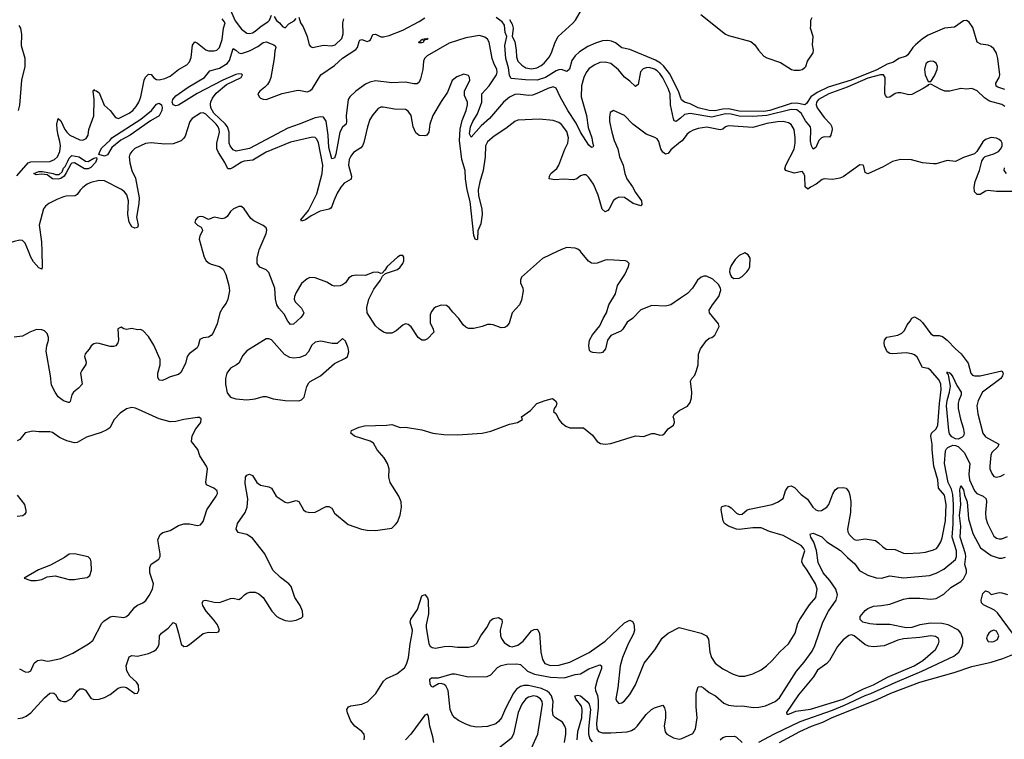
# Model space of a CAD drawing. Header units: inches. Extents: x 1694797 to 1849917, y 907313 to 1017959.
# Tile 459 of 656: x 1755169 to 1762367, y 986433 to 991693. Entities that reach past the tile are written whole.
import ezdxf

# ---------------------------------------------------------------- set-up
doc = ezdxf.new("R2010")
doc.units = ezdxf.units.IN
doc.header["$MEASUREMENT"] = 0
for name, color, linetype in [('B7958', 7, 'Continuous'), ('B7959', 7, 'Continuous'), ('B7968', 7, 'Continuous'), ('B7969', 7, 'Continuous')]:
    doc.layers.add(name, color=color, linetype=linetype)

msp = doc.modelspace()

# ---------------------------------------------------------------- linework, layer by layer
at = {"layer": 'B7958', "color": 5}
for points, elevation in [([(1756505.8, 990000), (1756517.7, 989957.8), (1756531.7, 989931.7), (1756554.1, 989914.1), (1756570, 989905.3), (1756630, 989888.9), (1756656, 989870), (1756676.9, 989830), (1756698.5, 989750), (1756702.4, 989710), (1756690.2, 989649.8), (1756678.5, 989621.5), (1756653.4, 989590), (1756633.4, 989550), (1756613.4, 989470), (1756580.9, 989399.1), (1756570, 989383.7), (1756550, 989371.8), (1756510, 989367.3), (1756485.5, 989354.5), (1756474.9, 989310), (1756465.9, 989294.1), (1756408.8, 989250), (1756393.4, 989230), (1756380.7, 989179.3), (1756346.7, 989113.3), (1756330, 989099.8), (1756270, 989082.4), (1756230, 989062), (1756210, 989055.1), (1756190, 989058.7), (1756179.8, 989079.8), (1756178.4, 989110), (1756196, 989170), (1756196.3, 989210), (1756150, 989313.6), (1756110, 989377.4), (1756070, 989421.3), (1756050, 989427.6), (1756030, 989425.6), (1755990, 989436.9), (1755950, 989429.5), (1755930, 989434.5), (1755910, 989446), (1755887.6, 989432.4), (1755890.3, 989349.7), (1755887.2, 989330), (1755872.7, 989310), (1755855.2, 989304.8), (1755830, 989305.2), (1755750, 989325.4), (1755730, 989328.1), (1755710, 989324.5), (1755691.6, 989310), (1755676.3, 989283.7), (1755647.4, 989250), (1755643.7, 989230), (1755655.8, 989190), (1755652.3, 989172.3), (1755622.4, 989130), (1755614.9, 989110), (1755625.5, 989030), (1755600.2, 988999.8), (1755563.1, 988970), (1755550.2, 988950), (1755537.7, 988902.3), (1755530, 988894.5), (1755524.9, 988895.1), (1755490, 988907.1), (1755450, 988936.9), (1755427.3, 988970), (1755402.5, 989022.5), (1755395.3, 989090), (1755363.5, 989270), (1755366.8, 989310), (1755379.6, 989350), (1755379.6, 989370), (1755370, 989398.5), (1755350, 989418.2), (1755330, 989426.8), (1755292.1, 989427.9), (1755243.8, 989410), (1755190, 989378.9), (1755130, 989373.5)], 620), ([(1755330.1, 990000), (1755334.1, 989885.9), (1755331, 989869), (1755310, 989879.3), (1755270, 989922.2), (1755250, 989958.4), (1755233.4, 990000)], 580), ([(1759102.7, 990000), (1758990, 989946.6), (1758838.7, 989810), (1758830.4, 989790), (1758830.4, 989770.4), (1758847.7, 989730), (1758850.7, 989710), (1758836.5, 989643.5), (1758822, 989610), (1758770.4, 989550), (1758746.3, 989473.7), (1758730, 989452.3), (1758717, 989443), (1758690, 989439.6), (1758630, 989463.5), (1758610, 989466.3), (1758590, 989465.1), (1758550, 989449.5), (1758490, 989436.9), (1758450, 989436.9), (1758430, 989445.6), (1758410, 989462.9), (1758379.1, 989510), (1758335.2, 989555.2), (1758309.3, 989590), (1758290, 989604.5), (1758250, 989605.6), (1758210, 989591.6), (1758197.7, 989582.3), (1758179.9, 989560.1), (1758170, 989535.3), (1758170, 989478), (1758192.7, 989430), (1758196.3, 989410), (1758150, 989359.7), (1758130, 989349.7), (1758110, 989351.3), (1758082.4, 989370), (1758030, 989448), (1758010, 989465.6), (1757990, 989469.6), (1757970, 989460.7), (1757920.6, 989419.4), (1757890, 989401.6), (1757850, 989400.7), (1757829.7, 989409.7), (1757797.2, 989430), (1757770, 989456), (1757709.7, 989550), (1757706.6, 989590), (1757722, 989650), (1757757, 989723), (1757807.6, 989790), (1757822.7, 989817.3), (1757843.1, 989836.9), (1757930, 989866), (1757950, 989883), (1757969.5, 989910), (1757977, 989930), (1757977.5, 989957.5), (1757970, 989968.7), (1757950, 989969.2), (1757930, 989957.2), (1757854.8, 989890), (1757838, 989862), (1757818.8, 989841.2), (1757810, 989839), (1757787.2, 989847.2), (1757750, 989844.7), (1757696.2, 989823.8), (1757630, 989826), (1757598.8, 989821.2), (1757574.2, 989805.8), (1757550, 989769.5), (1757530, 989754), (1757512.7, 989747.2), (1757470, 989745.4), (1757454, 989750), (1757414.1, 989774.1), (1757330, 989806.8), (1757290, 989809.7), (1757270, 989799.7), (1757230, 989764.4), (1757190, 989699.2), (1757178.3, 989670), (1757176.8, 989650), (1757183.2, 989630), (1757230, 989585.7), (1757245.8, 989550), (1757242.2, 989537.8), (1757224.3, 989515.7), (1757170, 989467.2), (1757150, 989464.7), (1757130, 989489.7), (1757101.5, 989541.5), (1757064.2, 989584.2), (1757049.9, 989610), (1757040.1, 989650), (1757034.9, 989730), (1756990, 989844.5), (1756970, 989864), (1756925.2, 989885.2), (1756905.9, 989910), (1756905.4, 989950), (1756917.5, 990000)], 620), ([(1760000, 989657.8), (1759930, 989609.6), (1759890, 989599.5), (1759790, 989604.5), (1759710, 989571.8), (1759650, 989509.5), (1759610, 989481.6), (1759579.5, 989430), (1759563, 989417), (1759490, 989384.8), (1759466.5, 989350), (1759451.8, 989288.2), (1759430, 989261.2), (1759410, 989255.1), (1759359.5, 989259.5), (1759344.8, 989264.8), (1759335.1, 989275.1), (1759329.5, 989309.5), (1759334.7, 989350), (1759356.9, 989390), (1759410, 989456.4), (1759434.1, 989510), (1759459.9, 989550), (1759475.9, 989610), (1759523.9, 989690), (1759539.1, 989750), (1759594.2, 989830), (1759620.5, 989890), (1759623.7, 989910), (1759610, 989926), (1759598, 989930), (1759470, 989936.8), (1759450, 989935.3), (1759390, 989914.3), (1759370, 989910.6), (1759350, 989913.2), (1759327.2, 989927.2), (1759270, 989999.7), (1759269.7, 990000)], 620), ([(1755155, 986585), (1755189.2, 986590.8), (1755217, 986603), (1755250, 986626), (1755350, 986735.8), (1755390, 986771.3), (1755410, 986773.8), (1755418, 986770), (1755430, 986761.3), (1755450, 986727), (1755470, 986714.9), (1755490.3, 986710.3), (1755510, 986710.3), (1755545.4, 986730), (1755565.3, 986750), (1755590, 986785.7), (1755610, 986801.7), (1755630, 986803.1), (1755650, 986791.8), (1755690, 986734.9), (1755710, 986724.9), (1755750, 986727), (1755790, 986739.5), (1755830, 986759.5), (1755890, 986806.4), (1755910, 986814.4), (1755930, 986815.5), (1755950, 986810.6), (1756010, 986768.8), (1756030, 986770.6), (1756041.3, 986790), (1756036.9, 986830), (1756022, 986850), (1755974.3, 986894.3), (1755952.7, 986932.7), (1755948.3, 986970), (1755970, 987035.5), (1755990, 987045.3), (1756030, 987042), (1756110, 987061), (1756150, 987077.1), (1756166.8, 987090), (1756181.6, 987110), (1756187.9, 987130), (1756191, 987190), (1756206.3, 987210), (1756254.4, 987245.6), (1756290, 987288), (1756310, 987276.3), (1756331.1, 987210), (1756349.3, 987129.3), (1756370, 987110.4), (1756390, 987114), (1756410, 987127.2), (1756510, 987205.7), (1756550, 987216.5), (1756605.6, 987214.4), (1756622, 987218), (1756629, 987231), (1756614.3, 987270), (1756586.9, 987310), (1756531.2, 987370), (1756507.8, 987410), (1756503.7, 987430), (1756512.7, 987447.3), (1756530, 987450.4), (1756590, 987435.5), (1756630, 987432.2), (1756710, 987463.1), (1756730, 987465.5), (1756770, 987456), (1756790, 987466), (1756813.2, 987490), (1756830, 987500.5), (1756851.7, 987508.3), (1756890, 987508.2), (1756916.7, 987496.7), (1756950.3, 987470.3), (1757013.4, 987370), (1757050, 987330.6), (1757070, 987318), (1757110, 987300.5), (1757150, 987296.3), (1757190, 987303), (1757230, 987321), (1757239, 987330), (1757240.2, 987339.8), (1757236, 987370), (1757219.6, 987410), (1757181.6, 987470), (1757153, 987550), (1757135.6, 987570), (1757075.9, 987615.9), (1757020.5, 987670), (1756960.7, 987790), (1756870, 987904.2), (1756830, 987929.8), (1756765.9, 987945.9), (1756750.8, 987970), (1756762.2, 988010), (1756817.1, 988090), (1756831.9, 988130), (1756836.1, 988190), (1756816.4, 988303.6), (1756819.6, 988350), (1756830, 988364.9), (1756850, 988371.6), (1756870, 988361.6), (1756903.1, 988310), (1756930, 988290.2), (1756990, 988277.7), (1757009.1, 988269.1), (1757044.9, 988210), (1757110, 988167.4), (1757130, 988161.3), (1757190, 988178), (1757210, 988170.5), (1757244.4, 988110), (1757258.5, 988098.6), (1757290, 988090.3), (1757330, 988092.9), (1757410, 988134), (1757430, 988135.3), (1757450, 988122), (1757470, 988085.5), (1757570, 988003.8), (1757668.9, 987968.9), (1757710, 987962), (1757770, 987960.4), (1757890, 987977.3), (1757917.7, 988002.3), (1757930, 988021), (1757950, 988071), (1757959.4, 988130), (1757957.6, 988170), (1757941, 988210), (1757876.5, 988310), (1757869, 988350), (1757870.7, 988410), (1757857.4, 988450), (1757833.6, 988490), (1757781.5, 988550), (1757756.6, 988596.6), (1757732, 988612), (1757616, 988650), (1757589.3, 988670), (1757596, 988690), (1757650, 988715.8), (1757690, 988724.9), (1757850, 988728.2), (1757890, 988733.4), (1757950, 988713.4), (1757990, 988714), (1758110, 988696.3), (1758190.6, 988670.6), (1758270, 988660.4), (1758370, 988658.5), (1758550, 988671.5), (1758613.4, 988686.6), (1758750, 988737.3), (1758808, 988750), (1758846, 988770), (1758838, 988790), (1758902.5, 988837.5), (1758950, 988886.8), (1759010, 988910.6), (1759063.6, 988923.6), (1759086.8, 988906.8), (1759096, 988890), (1759091, 988870), (1759076, 988850), (1759071.3, 988830), (1759090, 988811.3), (1759110.8, 988770), (1759130, 988746.8), (1759162.8, 988722.8), (1759190, 988710.6), (1759290.4, 988710.4), (1759356.5, 988656.5), (1759390.4, 988610), (1759416.2, 988596.2), (1759450, 988591.3), (1759490, 988595.9), (1759670, 988650.2), (1759730, 988646.4), (1759790, 988668.4), (1759810, 988668.4), (1759850, 988657.1), (1759870, 988659.1), (1759885.2, 988670), (1759910, 988702.8), (1759948.7, 988730), (1759955.3, 988750), (1759954, 988770), (1759946, 988790), (1759956, 988810), (1759990, 988836.4), (1760000, 988841.8)], 620), ([(1755167.7, 986947.7), (1755210, 986926.4), (1755230, 986923.8), (1755250, 986934.8), (1755275.1, 986990), (1755299, 987010), (1755330, 987014.6), (1755370, 987004.9), (1755390, 987005.5), (1755470, 987024.7), (1755558.2, 987061.8), (1755673.2, 987130), (1755703.5, 987156.5), (1755770, 987282.8), (1755783.1, 987296.9), (1755830, 987327.2), (1755850, 987333.4), (1755930, 987322.4), (1755950, 987330.5), (1755970, 987347.3), (1756010, 987399.1), (1756030, 987413.4), (1756070, 987430.7), (1756091.3, 987448.7), (1756116.8, 987483.2), (1756139.1, 987530), (1756147.1, 987570), (1756121.3, 987650), (1756119.5, 987690), (1756130, 987714), (1756185.2, 987750), (1756196.2, 987770), (1756196.9, 987790), (1756178.4, 987890), (1756196, 987930), (1756215.3, 987944.7), (1756270, 987958.7), (1756330, 987996.4), (1756370, 988008.7), (1756410, 988007.4), (1756470, 987996.3), (1756490, 988001), (1756510, 988026), (1756538.3, 988110), (1756606.3, 988210), (1756615.1, 988230), (1756613, 988250), (1756589.1, 988269.1), (1756534.3, 988294.3), (1756529.7, 988310.3), (1756541.3, 988410), (1756535.1, 988430), (1756485, 988505), (1756470.7, 988550.7), (1756426.3, 988610), (1756429.8, 988650.3), (1756457.4, 988702.6), (1756492.3, 988750), (1756494.8, 988774.8), (1756484.7, 988784.7), (1756470, 988786), (1756370, 988771.5), (1756310, 988755.1), (1756270, 988754.7), (1756190, 988775.6), (1756014.7, 988854.7), (1755990, 988858.9), (1755950, 988848.7), (1755902.7, 988817.3), (1755859.5, 988770), (1755829, 988711), (1755805.4, 988694.6), (1755763.6, 988676.4), (1755658, 988642), (1755590, 988602.4), (1755570, 988600.8), (1755513.7, 988613.7), (1755460, 988640), (1755410, 988675.4), (1755390, 988681.3), (1755310, 988680.5), (1755264.9, 988684.9), (1755210, 988672.1), (1755170, 988624.7), (1755150, 988615.6)], 640), ([(1755150, 988217.6), (1755204.6, 988150), (1755214.4, 988105.6), (1755213, 988090), (1755203.9, 988076.1), (1755192.3, 988067.7), (1755150, 988061.2)], 640), ([(1757687, 986430), (1757689.9, 986450), (1757686.5, 986470), (1757670.8, 986490), (1757618.4, 986530), (1757590, 986564.5), (1757565.9, 986625.9), (1757561.5, 986650), (1757572.5, 986670), (1757590, 986678.9), (1757669.2, 986690.8), (1757713.5, 986710), (1757772.4, 986767.6), (1757830, 986858.8), (1757850, 986876.5), (1757927.4, 986912.6), (1757983.3, 986956.7), (1757997.4, 986982.6), (1758012.1, 987027.9), (1758022.9, 987130), (1758038.8, 987210), (1758040.4, 987230), (1758022.8, 987290), (1758029.1, 987310.9), (1758078.5, 987381.5), (1758110, 987482), (1758130, 987491), (1758150, 987466), (1758156.4, 987450), (1758158.6, 987350), (1758141.2, 987270), (1758140.8, 987250), (1758161, 987130), (1758170, 987113.4), (1758184.1, 987104.1), (1758210, 987098.2), (1758271.5, 987111.5), (1758314.7, 987114.7), (1758370, 987107.3), (1758450, 987106.8), (1758490, 987117.3), (1758510, 987136), (1758540.5, 987190), (1758583.5, 987250), (1758610, 987300.9), (1758630, 987315.2), (1758670, 987323.1), (1758694.9, 987310), (1758696.5, 987290), (1758681.6, 987230), (1758685, 987190), (1758691.3, 987170), (1758710, 987141.5), (1758750, 987113.2), (1758770, 987108.5), (1758810, 987120.7), (1758850, 987151.4), (1758910, 987226.5), (1758930, 987236.9), (1758950, 987238.7), (1758955.2, 987235.2), (1758969.1, 987209.1), (1758978.4, 987070), (1758990, 987017.1), (1759008.1, 986988.1), (1759050, 986973.4), (1759110, 986975.7), (1759190, 986997.1), (1759332.7, 987067.3), (1759450, 987150.2), (1759590, 987284.9), (1759630, 987304.6), (1759640.2, 987300.3), (1759650, 987294.4), (1759657.7, 987277.7), (1759663.5, 987230), (1759655.7, 987204.3), (1759617.1, 987130), (1759575.5, 987030), (1759558.6, 986970), (1759542.6, 986810), (1759527.9, 986730), (1759533.3, 986713.3), (1759550, 986695.5), (1759570, 986699.3), (1759590, 986713.7), (1759630, 986761.1), (1759670, 986830.4), (1759733.6, 986990), (1759813.1, 987086.9), (1759867.1, 987172.9), (1759910, 987208.8), (1759990, 987250.7), (1760000, 987248)], 580), ([(1759152.5, 986410), (1759162, 986470), (1759160.9, 986510), (1759155.6, 986530), (1759137.2, 986557.2), (1759086.6, 986590), (1759068.3, 986608.3), (1759064.3, 986644.3), (1759069.1, 986710), (1759057, 986750), (1759043.5, 986770), (1759025.4, 986785.4), (1758984.8, 986804.8), (1758890, 986825.6), (1758853.9, 986826.1), (1758830, 986819.7), (1758800.9, 986799.1), (1758778.4, 986770), (1758720.6, 986659.4), (1758691.8, 986590), (1758670, 986563.9), (1758650, 986546.4), (1758590, 986527.4), (1758510, 986522), (1758469.8, 986529.8), (1758430, 986544.2), (1758377.2, 986570), (1758349.3, 986590), (1758332.3, 986610), (1758315.1, 986650), (1758301, 986790), (1758285, 986825), (1758273.5, 986833.5), (1758250, 986840.6), (1758230, 986838.7), (1758190, 986814.7), (1758180.3, 986820.3), (1758170, 986836), (1758168.3, 986871.7), (1758178.6, 986881.4), (1758230, 986883.5), (1758330, 986910.6), (1758350.9, 986910.9), (1758450, 986889.1), (1758587.1, 986892.9), (1758614.5, 986905.5), (1758663.1, 986956.9), (1758690, 986973.8), (1758730, 986982.6), (1758804.1, 986984.1), (1758830, 986980.2), (1758880.7, 986930), (1758932.9, 986910), (1759050, 986887), (1759150, 986883), (1759230, 986906), (1759270, 986912.2), (1759330, 986948.4), (1759410, 986977.8), (1759423.7, 986970), (1759422.7, 986950), (1759390, 986865.4), (1759376.4, 986810), (1759377.7, 986790), (1759392.2, 986752.2), (1759397.6, 986717.6), (1759397, 986663), (1759384.8, 986550), (1759389, 986509), (1759401.1, 986490), (1759430, 986480.1), (1759490, 986481), (1759610, 986488.3), (1759641.5, 986498.5), (1759666.9, 986513.1), (1759684.4, 986530), (1759750, 986614.4), (1759787, 986650), (1759810, 986663.8), (1759870, 986682.8), (1759883.8, 986663.8), (1759890, 986634), (1759891.5, 986590), (1759880.8, 986530), (1759887.6, 986487.6), (1759901.3, 986470), (1759950, 986443.5), (1759990, 986434.3), (1760000, 986436.2)], 560), ([(1758911.7, 986368.3), (1758957.3, 986470), (1758991.1, 986690), (1758987.9, 986710), (1758976.5, 986730), (1758950, 986747), (1758924.7, 986750), (1758890, 986741), (1758870, 986728), (1758841.2, 986690), (1758814.1, 986630), (1758778.2, 986470), (1758761.7, 986438.3), (1758671.2, 986368.8)], 580), ([(1759245.6, 986430), (1759250.6, 986490), (1759279.7, 986590), (1759281.2, 986650), (1759275.5, 986675.5), (1759235.8, 986730), (1759228.2, 986751.8), (1759250, 986756.9), (1759270, 986750.2), (1759317.1, 986710), (1759333.2, 986690), (1759341.3, 986650), (1759327.2, 986510), (1759327.9, 986470), (1759337.2, 986437.2), (1759353.9, 986413.9)], 540), ([(1758196.1, 986410), (1758189.8, 986450.2), (1758167.4, 986530), (1758158.8, 986598.8), (1758150, 986617), (1758130, 986609.6), (1758028.5, 986471.5), (1757990, 986428.2)], 580)]:
    msp.add_lwpolyline(points, dxfattribs=dict(at, elevation=elevation))
for points, elevation in [([(1757530, 989362), (1757490, 989326), (1757452.8, 989327.2), (1757370, 989343.1), (1757330, 989335.1), (1757305.2, 989314.8), (1757276.9, 989263.1), (1757258.2, 989241.8), (1757216.2, 989223.8), (1757170, 989219.2), (1757144.8, 989224.8), (1757106, 989246), (1757010, 989352.3), (1756990, 989359.3), (1756970, 989359.3), (1756830, 989272.7), (1756800.2, 989239.7), (1756770, 989183.6), (1756754.9, 989170), (1756710, 989146.2), (1756683.8, 989110), (1756672.9, 989070), (1756673.2, 989030), (1756686.4, 988966.4), (1756710, 988933), (1756750, 988921.6), (1756830, 988915.6), (1756890, 988922), (1756950, 988938.4), (1756970, 988938.4), (1757023, 988923), (1757110, 988910.3), (1757210, 988907.7), (1757230, 988913.7), (1757250, 988933.4), (1757269.2, 989010.8), (1757281.9, 989038.1), (1757291.6, 989048.4), (1757369.4, 989090), (1757470, 989179.3), (1757550, 989218), (1757566, 989230), (1757574.7, 989265.3), (1757570, 989295.3), (1757550, 989344)], 640), ([(1755570, 987789.3), (1755530, 987785.2), (1755497.7, 987762.3), (1755394.2, 987705.8), (1755307.1, 987672.9), (1755202, 987610), (1755250, 987594), (1755290, 987592.7), (1755330, 987602), (1755370, 987619.5), (1755427.9, 987627.9), (1755530, 987602), (1755570, 987600.7), (1755610, 987608), (1755663.3, 987616.7), (1755680.9, 987630), (1755693.6, 987670), (1755691.5, 987731.5), (1755686, 987750), (1755670, 987766)], 660)]:
    msp.add_lwpolyline(points, close=True, dxfattribs=dict(at, elevation=elevation))
at = {"layer": 'B7959', "color": 5}
for points, elevation in [([(1756690, 991806.5), (1756745.5, 991685.5), (1756790, 991623.1), (1756830, 991595.6), (1756850, 991592.8), (1756870, 991596.5), (1756890, 991608.3), (1756934.5, 991645.5), (1756983.2, 991676.8), (1756995.6, 991690), (1757010, 991725.5)], 580), ([(1758750, 991694.6), (1758770, 991660.5), (1758775.9, 991630), (1758770.3, 991570.3), (1758790, 991534.8), (1758799, 991470), (1758800.4, 991420.4), (1758810.4, 991390), (1758839.5, 991359.5), (1758870, 991342.4), (1758910, 991334.3), (1758950, 991340.3), (1758982.2, 991357.8), (1759004, 991376), (1759039.8, 991420.2), (1759057.4, 991450), (1759082.6, 991530), (1759105.2, 991570), (1759212.4, 991667.6), (1759231.6, 991690), (1759275.5, 991764.5)], 540), ([(1755147.6, 990552.4), (1755230, 990647), (1755250, 990654), (1755390, 990657.1), (1755422.9, 990670), (1755444.7, 990690), (1755461.8, 990730), (1755466.8, 990770), (1755463.4, 990803.4), (1755449.5, 990850), (1755443.6, 990890), (1755441.5, 990930), (1755450, 990970.6), (1755470, 990954.9), (1755499.4, 990890), (1755513.2, 990870), (1755535.2, 990850), (1755610, 990814.7), (1755630, 990812.9), (1755656, 990824), (1755670.7, 990849.3), (1755675.3, 990890), (1755710, 990991), (1755714, 991110), (1755705.3, 991170), (1755710, 991182), (1755716.2, 991176.2), (1755730, 991174.2), (1755750, 991159.1), (1755787.5, 991067.5), (1755830.1, 991030.1), (1755870, 990978.5), (1755890.3, 990970.3), (1755970, 991010.8), (1755995.4, 991030), (1756021, 991059), (1756039.1, 991090), (1756054, 991130), (1756079.4, 991250), (1756090, 991272.6), (1756110, 991295.8), (1756130, 991291.3), (1756150, 991267.9), (1756170, 991256.5), (1756190, 991254.4), (1756230, 991262.8), (1756270, 991279.2), (1756330, 991328.4), (1756390, 991362.8), (1756410, 991384.9), (1756422.1, 991417.9), (1756433.5, 991506.5), (1756450, 991531.1), (1756470, 991521.7), (1756530, 991473.4), (1756550, 991466.3), (1756590, 991464.3), (1756610, 991470.2), (1756620.5, 991479.5), (1756630.5, 991490), (1756650, 991548.4), (1756659.5, 991630), (1756671.1, 991670), (1756650, 991699.2)], 580), ([(1760000, 990974.5), (1759968.2, 990948.2), (1759954.9, 990954.9), (1759948.1, 990968.1), (1759927.3, 991070), (1759923.4, 991150), (1759910, 991189.8), (1759870, 991267.3), (1759850, 991298.7), (1759830, 991319.5), (1759810, 991332.3), (1759770, 991342.5), (1759750, 991342), (1759726.4, 991333.6), (1759708.5, 991311.5), (1759690, 991219.3), (1759670, 991204.2), (1759630, 991244.4), (1759590, 991271.9), (1759545.6, 991325.6), (1759490, 991372.4), (1759450, 991382.8), (1759410, 991380.3), (1759370, 991361.5), (1759330, 991335.1), (1759310, 991306.6), (1759292.6, 991270), (1759275.7, 991210), (1759272.7, 991130), (1759311.8, 990991.8), (1759324.5, 990904.5), (1759351.6, 990830), (1759355.8, 990795.8), (1759364.9, 990770), (1759359.5, 990760.5), (1759350, 990758.4), (1759330, 990775.1), (1759270, 990870.8), (1759236.8, 990936.8), (1759177.4, 991030), (1759120.2, 991130), (1759091.5, 991191.5), (1759070, 991201.6), (1759030, 991191.2), (1758962.5, 991157.5), (1758918.3, 991141.8), (1758890, 991139.8), (1758810, 991149.9), (1758790, 991146.4), (1758750, 991127.1), (1758706, 991090), (1758602.8, 990970), (1758543.3, 990916.7), (1758470, 990835.4), (1758458, 990858), (1758465, 990910), (1758480.8, 990950), (1758515.7, 991004.3), (1758548.3, 991090), (1758547, 991150), (1758601.3, 991210), (1758655.2, 991290), (1758660.7, 991310), (1758657.5, 991330), (1758634.8, 991374.8), (1758623.1, 991410), (1758600.7, 991530), (1758589.9, 991549.9), (1758570, 991566.3), (1758530, 991578), (1758430, 991561.6), (1758310, 991522), (1758148.4, 991430), (1758128.7, 991410), (1758120.8, 991390), (1758116.6, 991330), (1758099.2, 991260.8), (1758090, 991236.2), (1758075.3, 991224.7), (1758050, 991223.1), (1757990, 991236.5), (1757890, 991231.1), (1757770, 991246.9), (1757730, 991236.7), (1757698.2, 991221.8), (1757626.5, 991170), (1757583.8, 991130), (1757571.2, 991110), (1757555, 990990), (1757559.4, 990950), (1757555.8, 990930), (1757530, 990906.3), (1757510, 990871.1), (1757479.2, 990710), (1757470, 990681.6), (1757450, 990675.8), (1757430, 990758), (1757424.2, 990850), (1757410.7, 990950.7), (1757390, 990980.3), (1757370, 990983.9), (1757330, 990976.9), (1757211.6, 990928.4), (1757130, 990900.9), (1756850, 990751.2), (1756751.5, 990731.5), (1756730, 990742), (1756708.2, 990770), (1756699.9, 990790), (1756700.5, 990870), (1756688.6, 990910), (1756672.3, 990932.3), (1756588.8, 991010), (1756566.8, 991050), (1756564.7, 991075.3), (1756567.1, 991092.9), (1756579.3, 991120.7), (1756605, 991155), (1756681.2, 991218.8), (1756787.6, 991270), (1756797, 991290), (1756790, 991295.6), (1756770, 991298), (1756750, 991292.7), (1756654, 991250), (1756467.1, 991152.9), (1756330, 991069.5), (1756310, 991063.9), (1756291.9, 991071.9), (1756283.2, 991090), (1756288.4, 991110), (1756310, 991136.1), (1756401.2, 991198.8), (1756519.1, 991270), (1756560, 991320), (1756630, 991338.4), (1756687, 991373), (1756704.1, 991395.9), (1756730, 991482.4), (1756750, 991470.2), (1756770, 991450.2), (1756790, 991446.6), (1756850, 991466.3), (1756910, 991497.1), (1756950, 991526), (1756970, 991531.8), (1757028.2, 991508.2), (1757038.7, 991498.7), (1757042.2, 991490), (1757034.6, 991465.4), (1757030.4, 991410), (1757004.8, 991270), (1756995.4, 991244.6), (1756979.7, 991220.3), (1756961.3, 991198.7), (1756924.3, 991170), (1756909.3, 991150), (1756919.1, 991130), (1756930, 991120.2), (1756950, 991111.8), (1756970, 991110.9), (1757087.5, 991152.5), (1757190, 991175.8), (1757210, 991177.8), (1757270, 991166.4), (1757290, 991172.2), (1757309.1, 991190), (1757369.5, 991290.5), (1757470, 991357.9), (1757528.6, 991411.4), (1757625.7, 991474.3), (1757638.2, 991490), (1757650, 991534.9), (1757656.6, 991543.4), (1757670, 991548.4), (1757710, 991534.5), (1757722.5, 991537.5), (1757733.8, 991546.2), (1757750, 991584.4), (1757754.1, 991585.9), (1757770, 991586.7), (1757810, 991567.2), (1757830, 991567.3), (1757870, 991577.2), (1757970, 991617.5), (1758090, 991679.5), (1758130, 991707.3)], 560), ([(1757030, 991717.6), (1757046.7, 991686.7), (1757069, 991669), (1757090, 991642.8), (1757110, 991634.8), (1757137.7, 991662.3), (1757176, 991684), (1757190, 991700.7)], 580), ([(1757210, 991710.4), (1757222, 991670), (1757240.7, 991640.7), (1757270.2, 991570), (1757285.7, 991510), (1757296.2, 991496.2), (1757310, 991488.8), (1757390, 991507.6), (1757450, 991503.1), (1757476.2, 991510), (1757524.5, 991555.5), (1757534.1, 991590), (1757532.5, 991670), (1757539.8, 991700.2)], 580), ([(1760000, 991127.2), (1759985.7, 991170), (1759918.8, 991298.8), (1759875.9, 991355.9), (1759855, 991375), (1759818.2, 991398.2), (1759630, 991475.7), (1759570, 991486.8), (1759524.2, 991524.3), (1759496.3, 991536.3), (1759470, 991541.4), (1759430, 991539.4), (1759378, 991522), (1759323.2, 991496.8), (1759261.2, 991458.8), (1759230, 991428.1), (1759205.3, 991394.7), (1759188.4, 991331.6), (1759170, 991313.7), (1759130, 991329.4), (1759110, 991326.7), (1759090, 991319.4), (1759013.4, 991270), (1758952.2, 991252.2), (1758866.2, 991253.8), (1758763, 991263), (1758750, 991285.2), (1758742.1, 991342.1), (1758723.5, 991410), (1758715.6, 991504.4), (1758729.4, 991570), (1758718.9, 991598.9), (1758712.9, 991652.9), (1758697.3, 991677.3), (1758651.6, 991710)], 540), ([(1755159.6, 991030), (1755170.9, 991069.1), (1755183.7, 991250), (1755209.9, 991350), (1755208.5, 991408.5), (1755182.8, 991502.8), (1755185.4, 991585.4), (1755178.2, 991630), (1755166.2, 991650)], 620), ([(1760000, 990799.7), (1759930, 990742.7), (1759910, 990715.1), (1759890, 990709.7), (1759870, 990726), (1759856.3, 990750), (1759842, 990802), (1759830, 990822), (1759812.7, 990832.7), (1759750, 990856), (1759651.2, 990930), (1759590, 990992.1), (1759510, 991029.6), (1759486.1, 991013.9), (1759480.2, 990979.7), (1759481.5, 990950), (1759497.3, 990870), (1759515.8, 990810), (1759542.4, 990750), (1759554.3, 990690), (1759580.8, 990630), (1759592.4, 990570), (1759607.3, 990530), (1759650, 990471.6), (1759670.2, 990430), (1759715, 990370), (1759718, 990342), (1759710, 990332), (1759654.3, 990350), (1759590, 990393.1), (1759550, 990395), (1759530, 990387.2), (1759509, 990371), (1759478.5, 990310), (1759470, 990298.9), (1759450, 990288.2), (1759427.2, 990307.2), (1759398.2, 990410), (1759363.5, 990490), (1759330, 990540.5), (1759310, 990558), (1759290, 990559.7), (1759270, 990551.1), (1759243.1, 990530), (1759217.2, 990522.8), (1759146.3, 990526.3), (1759082.2, 990522.2), (1759039, 990530), (1759041.3, 990550), (1759052.8, 990570), (1759095, 990605), (1759111.2, 990628.8), (1759153.7, 990746.3), (1759175.7, 990790), (1759181.6, 990830), (1759170, 990875.4), (1759130, 990926.9), (1759110, 990941.1), (1759070, 990955.8), (1758970, 990966), (1758810, 990959.3), (1758790, 990949.7), (1758722.9, 990897.1), (1758637.5, 990842.5), (1758590, 990801.1), (1758575, 990770), (1758572.3, 990690), (1758556.8, 990590), (1758532.7, 990507.3), (1758521.9, 990450), (1758524.4, 990404.4), (1758548.7, 990310), (1758550.9, 990269.1), (1758540, 990200), (1758519.5, 990150), (1758515.8, 990090), (1758510, 990084.2), (1758499.3, 990090), (1758490, 990115.3), (1758463.4, 990363.4), (1758439.5, 990450), (1758427.1, 990530), (1758425, 990590), (1758402, 990670), (1758383.4, 990810), (1758388.2, 990891.8), (1758404, 990956), (1758433.8, 991030), (1758443.2, 991070), (1758442, 991090), (1758420.2, 991140.2), (1758421.2, 991170), (1758460.7, 991250), (1758458, 991270), (1758450, 991284), (1758415.1, 991295.1), (1758364.7, 991275.3), (1758330, 991249), (1758297.8, 991162.2), (1758250, 991094.5), (1758190, 990991.6), (1758167.5, 990930), (1758160.3, 990870), (1758146.8, 990850), (1758130, 990844.4), (1758090, 990846.2), (1758065.6, 990865.6), (1758046.2, 990910), (1758030, 990992), (1758010, 991025.1), (1757990, 991037.6), (1757910, 991038), (1757826.7, 991053.3), (1757810, 991053.6), (1757790, 991043.7), (1757750, 990997), (1757730, 990962.7), (1757711.2, 990908.8), (1757685.3, 990794.7), (1757674.3, 990770), (1757662.7, 990757.3), (1757610, 990721.3), (1757590, 990695.6), (1757578.8, 990670), (1757572.9, 990630), (1757595.9, 990550), (1757592.5, 990527.5), (1757542.4, 990497.6), (1757516.3, 990470), (1757490, 990423.9), (1757465.6, 990370), (1757452.3, 990327.7), (1757443.8, 990316.2), (1757431, 990309), (1757366.1, 990293.9), (1757300.5, 990259.5), (1757258.9, 990230), (1757230, 990219.6), (1757223.5, 990230), (1757280.4, 990299.6), (1757340.8, 990419.2), (1757381, 990570), (1757384.5, 990630), (1757353.7, 990793.7), (1757340.9, 990820.9), (1757330, 990831.6), (1757310, 990835.4), (1757150, 990798.5), (1756970, 990724.5), (1756872.7, 990667.3), (1756810, 990659.2), (1756790, 990652.3), (1756730, 990611.7), (1756710, 990603.1), (1756690, 990603.7), (1756669, 990650), (1756621.5, 990721.5), (1756610.3, 990750), (1756610.9, 990790), (1756628.9, 990870), (1756627.7, 990890), (1756620.2, 990910), (1756605.9, 990930), (1756530, 991002.2), (1756510, 991012.1), (1756490, 991009.7), (1756430.4, 990970), (1756413.1, 990950), (1756377.8, 990842.2), (1756370, 990827), (1756350, 990806.6), (1756290, 990785.3), (1756230, 990784.2), (1756130, 990792.9), (1756090, 990788.7), (1756010, 990750.9), (1755988, 990730), (1755975.2, 990710), (1755969.2, 990690), (1755973.3, 990646.7), (1755990, 990590.6), (1756015.4, 990535.4), (1756042.8, 990390), (1756040.8, 990350), (1756022.6, 990250), (1756035.5, 990190), (1756030, 990175.1), (1756010, 990169.2), (1755990, 990179.8), (1755970, 990214), (1755959.1, 990270), (1755965.8, 990370), (1755952.8, 990412.8), (1755935.4, 990435.4), (1755912.5, 990452.6), (1755790, 990516.2), (1755750, 990517.8), (1755690, 990503.2), (1755662.7, 990490), (1755630, 990465.6), (1755612, 990448), (1755590, 990415.4), (1755575.1, 990404.9), (1755510, 990403.9), (1755490, 990398.5), (1755440, 990380), (1755382.6, 990350), (1755356.9, 990330), (1755344.1, 990310), (1755311.1, 990190), (1755327.7, 990070), (1755330.1, 990000)], 580), ([(1756917.5, 990000), (1756919.9, 990010), (1756972.2, 990130), (1756974.8, 990154.8), (1756970, 990172), (1756950, 990187.8), (1756881.7, 990221.7), (1756858.9, 990238.9), (1756810, 990309.4), (1756790, 990327.6), (1756770, 990328.2), (1756733, 990310), (1756710.4, 990290), (1756685.2, 990254.8), (1756670, 990243.5), (1756650, 990238.3), (1756590, 990249.6), (1756550, 990232.3), (1756510, 990251.8), (1756490, 990254), (1756472, 990250), (1756454, 990230), (1756448.7, 990210), (1756470, 990190.7), (1756496.1, 990176.1), (1756503, 990163), (1756504.4, 990150), (1756486.2, 990113.8), (1756480.2, 990090), (1756505.8, 990000)], 620), ([(1755233.4, 990000), (1755210, 990058.8), (1755190, 990079.4), (1755170, 990082), (1755128.1, 990071.9), (1755098.6, 990061.4), (1755073.6, 990046.4), (1755030.3, 990000)], 580), ([(1759269.7, 990000), (1759250, 990016.4), (1759230, 990023.5), (1759170, 990026.9), (1759141.6, 990018.4), (1759102.7, 990000)], 620)]:
    msp.add_lwpolyline(points, dxfattribs=dict(at, elevation=elevation))
for points, elevation in [([(1758090, 991524.5), (1758085.6, 991530), (1758102.6, 991537.4), (1758110, 991547.3), (1758114.6, 991545.4), (1758114, 991550), (1758135.8, 991555.8), (1758146.6, 991553.4), (1758150, 991558), (1758154, 991554), (1758148, 991548), (1758134, 991546), (1758122, 991538), (1758121.6, 991530), (1758110, 991524.8)], 540), ([(1755790, 990696), (1755747.8, 990707.8), (1755754.6, 990730), (1755770, 990755.4), (1755830, 990812.9), (1755842.2, 990830), (1756053.9, 990966.1), (1756131.7, 991028.3), (1756170, 991074.9), (1756190, 991083.2), (1756205.5, 991070), (1756210.1, 991050.1), (1756208.4, 991030), (1756190, 990991.4), (1756126.5, 990953.5), (1755975.8, 990850), (1755908.6, 990811.4), (1755842, 990758), (1755810, 990705.6)], 560), ([(1755670, 990656.1), (1755710, 990681.8), (1755730, 990684.7), (1755732.6, 990672.6), (1755723.5, 990650), (1755690, 990612.7), (1755670, 990602.4), (1755642.1, 990602.1), (1755570, 990646.4), (1755550, 990643.5), (1755541.9, 990638.2), (1755510, 990572.7), (1755493.6, 990550), (1755470, 990531.6), (1755450, 990526.6), (1755409.1, 990529.1), (1755370, 990558.7), (1755330, 990562.8), (1755290, 990558), (1755272, 990570), (1755310, 990584.2), (1755335.6, 990584.4), (1755413, 990570), (1755430, 990562), (1755458.2, 990561.8), (1755480.1, 990579.9), (1755490, 990607.7), (1755501.1, 990618.9), (1755522, 990658), (1755530, 990682), (1755550, 990700.2), (1755604.2, 990690), (1755650, 990659)], 560)]:
    msp.add_lwpolyline(points, close=True, dxfattribs=dict(at, elevation=elevation))
at = {"layer": 'B7968', "color": 5}
for points, elevation in [([(1760470, 989989.2), (1760430, 989969.4), (1760399.2, 989940.8), (1760370, 989897.2), (1760361.3, 989870), (1760358.4, 989850), (1760364.7, 989824.7), (1760372.7, 989812.7), (1760390, 989800.7), (1760430, 989804.9), (1760450, 989816), (1760485.7, 989850), (1760500.4, 989870), (1760507.1, 989890), (1760509.4, 989950), (1760494.8, 989974.8)], 620), ([(1761952.8, 989112.8), (1761964.9, 989115.1), (1761972.5, 989110), (1761990, 989083.1), (1762019, 989019), (1762051.2, 988970), (1762052.8, 988950), (1762033.9, 988910), (1762029.6, 988890.4), (1762029.6, 988850.4), (1762046.7, 988773.3), (1762067.6, 988710), (1762073.4, 988670), (1762068.8, 988651.2), (1762059.6, 988640.4), (1762030, 988626.8), (1762010, 988630.3), (1761984, 988644), (1761966.7, 988666.7), (1761961.4, 988690), (1761945.6, 988870), (1761950, 988908.7), (1761967.4, 988970), (1761974.2, 989014.2), (1761962, 989082), (1761958.2, 989098.2), (1761950, 989107.6), (1761950, 989118)], 560), ([(1762290, 987231.8), (1762270, 987224), (1762253.7, 987210), (1762241.7, 987190), (1762237, 987170), (1762250, 987148.9), (1762270, 987144.7), (1762290, 987146.9), (1762317.2, 987162.8), (1762326, 987190), (1762310, 987223.5)], 540), ([(1761250, 987196.5), (1761230, 987193), (1761190, 987160.3), (1761148.8, 987111.2), (1761090, 987009.6), (1761070, 986986.3), (1761001.5, 986938.5), (1760971.6, 986890), (1760863, 986757), (1760774.8, 986630), (1760778, 986618), (1760790, 986617.3), (1760810, 986625.2), (1760842, 986638), (1760950, 986653.4), (1761190, 986727.3), (1761338.3, 986801.7), (1761410, 986830.5), (1761512.6, 986887.4), (1761708.3, 986970), (1761771.1, 987010), (1761863.9, 987090), (1761887.3, 987130), (1761891.5, 987150), (1761885.1, 987170), (1761865, 987185), (1761830.5, 987190.5), (1761750, 987176.6), (1761630, 987166.8), (1761590, 987157.4), (1761490, 987117.2), (1761410, 987108.8), (1761374.9, 987114.9), (1761346.6, 987126.6), (1761270, 987189.7)], 560)]:
    msp.add_lwpolyline(points, close=True, dxfattribs=dict(at, elevation=elevation))
for points, elevation in [([(1760000, 988841.8), (1760050.7, 988869.3), (1760070, 988894.8), (1760080.5, 988930), (1760083.5, 988970), (1760074, 989050), (1760083, 989070), (1760104.1, 989095.9), (1760118, 989130), (1760128, 989170), (1760132.7, 989247.3), (1760147, 989287), (1760190, 989348.2), (1760210, 989364.4), (1760230, 989370.4), (1760250, 989388.2), (1760281.6, 989450), (1760278.4, 989470), (1760213.2, 989550), (1760209.5, 989569.5), (1760233.6, 989610), (1760279.7, 989670), (1760295.3, 989715.3), (1760291.8, 989731.8), (1760277.6, 989757.6), (1760236.9, 989796.9), (1760190, 989817.6), (1760170, 989819.5), (1760150, 989812.3), (1760125.5, 989790), (1760088, 989730), (1760050, 989692.3), (1760000, 989657.8)], 620), ([(1760000, 987248), (1760150, 987208.7), (1760190.5, 987190), (1760205.5, 987165.5), (1760214, 987070), (1760225.8, 987030), (1760253.4, 986990), (1760310, 986947.9), (1760384.9, 986910), (1760430, 986895.8), (1760470, 986894.7), (1760527.9, 986912.1), (1760590, 986941.7), (1760627.6, 986970), (1760670, 987008.5), (1760726.7, 987073.4), (1760789.8, 987130.2), (1760838.3, 987210), (1760858.9, 987281.1), (1760872.6, 987310), (1760944, 987416), (1760989.7, 987470), (1760999.8, 987530), (1760986, 987570), (1760925.6, 987670), (1760893.4, 987713.4), (1760887.8, 987730), (1760889.2, 987750), (1760908.7, 987810), (1760899.3, 987830), (1760882, 987850), (1760750, 987923.4), (1760650, 987953.2), (1760590, 987979), (1760530, 987978.9), (1760430, 987965.8), (1760409.1, 987969.1), (1760351.3, 987990), (1760321.1, 988010), (1760312.4, 988030), (1760296.9, 988110), (1760299.7, 988130), (1760304.5, 988135.5), (1760330, 988142.2), (1760350, 988137.4), (1760370, 988124.9), (1760410, 988087.1), (1760430, 988075.5), (1760450, 988078.5), (1760488.3, 988110), (1760503.7, 988116.3), (1760670, 988150.2), (1760710, 988165.4), (1760750, 988194), (1760767.6, 988250), (1760778.7, 988270), (1760790, 988282), (1760810, 988286.7), (1760834.4, 988274.4), (1760882.4, 988222.4), (1760928.2, 988188.2), (1760967, 988130), (1760988.2, 988110), (1761010, 988103.1), (1761030, 988104.6), (1761069.6, 988130), (1761083.5, 988150), (1761112.6, 988227.4), (1761130, 988257.3), (1761150, 988270.6), (1761190, 988273), (1761210, 988268), (1761219.3, 988259.3), (1761230, 988242.8), (1761237, 988217), (1761244.2, 988170), (1761241.8, 988090), (1761220.2, 987970), (1761223.6, 987950), (1761234, 987930), (1761270, 987894), (1761290, 987888.9), (1761350, 987898.3), (1761425.4, 987885.4), (1761448.5, 987870), (1761478.9, 987838.9), (1761503.8, 987823.8), (1761570, 987820.2), (1761630, 987794.7), (1761650, 987792), (1761750, 987795.2), (1761790, 987801.5), (1761850, 987818.9), (1761871, 987829), (1761880.8, 987839.2), (1761902.9, 987877.1), (1761913.2, 987906.8), (1761938.4, 988030), (1761942.4, 988150), (1761930, 988218.4), (1761885.6, 988270), (1761880.1, 988330), (1761851.9, 988430), (1761839.2, 988550), (1761839.9, 988590), (1761830.7, 988650), (1761834.5, 988670), (1761870, 988702.8), (1761881.9, 988730), (1761892.3, 988887.7), (1761906.2, 988990), (1761902.6, 989030), (1761890, 989057.1), (1761830, 989128.2), (1761810, 989143.5), (1761770, 989151.5), (1761730, 989227.1), (1761710, 989242.4), (1761690, 989250.9), (1761650, 989256.9), (1761549.5, 989249.5), (1761530, 989253.3), (1761510, 989265.6), (1761491, 989310), (1761488.9, 989330), (1761492.2, 989350), (1761508.1, 989371.9), (1761590, 989387.1), (1761618.5, 989401.5), (1761638.4, 989421.6), (1761656.3, 989463.7), (1761679.3, 989490), (1761690, 989510.8), (1761710, 989520.5), (1761750, 989499.5), (1761770, 989480.4), (1761830, 989396.5), (1761850, 989385.8), (1761890, 989384.4), (1761916.5, 989376.5), (1761950, 989350.4), (1762010, 989287.2), (1762051.9, 989251.9), (1762103.4, 989183.4), (1762123.2, 989110), (1762134.5, 989094.5), (1762149.4, 989089.4), (1762190.9, 989090.9), (1762350, 989126), (1762358.5, 989110), (1762354.2, 989090), (1762341.7, 989070), (1762207.4, 988970), (1762175.4, 988910), (1762166.7, 988870), (1762172.6, 988812.6), (1762210.2, 988670), (1762230, 988644.2), (1762327.3, 988590), (1762319.1, 988570), (1762275.3, 988530), (1762267.7, 988510), (1762260.8, 988430), (1762262.3, 988410), (1762274.9, 988374.9), (1762290, 988354.9), (1762310, 988349), (1762342.6, 988357.4), (1762369.8, 988370.2)], 580), ([(1760000, 986436.2), (1760010, 986438.2), (1760090, 986475.6), (1760110, 986508.5), (1760122.7, 986590), (1760115.5, 986670), (1760115.4, 986770), (1760130, 986815.8), (1760150, 986820.3), (1760168, 986810), (1760210, 986776), (1760255.5, 986750), (1760317.6, 986697.6), (1760350, 986681.7), (1760410, 986674.9), (1760450, 986676.9), (1760533.2, 986666.8), (1760572.1, 986667.9), (1760622.3, 986677.8), (1760691.1, 986708.9), (1760724.5, 986735.5), (1760846.9, 986930), (1760903.5, 986996.5), (1760961.6, 987078.4), (1760981.5, 987118.5), (1761040.5, 987290), (1761082, 987370), (1761137.5, 987450), (1761147.9, 987490), (1761135.2, 987530), (1761092.8, 987592.8), (1761043.7, 987650), (1761006.1, 987726.1), (1760994.3, 987814.3), (1760974.6, 987874.6), (1760953.7, 987910), (1760947.1, 987930), (1760950, 987934.6), (1760970, 987939.7), (1761032.5, 987912.5), (1761070, 987876), (1761170, 987812.8), (1761220.8, 987760.8), (1761275.3, 987715.3), (1761307.2, 987670), (1761319.7, 987659.7), (1761370, 987631.8), (1761430, 987613.8), (1761470, 987611.8), (1761530, 987629.1), (1761630, 987614.5), (1761821.2, 987630), (1761870, 987646.4), (1761923.9, 987676.1), (1762010, 987748.4), (1762018.1, 987770), (1762018.6, 987810), (1761986.7, 987910), (1761993.7, 988006.3), (1761996.5, 988150), (1761990, 988223.6), (1761980.6, 988260.6), (1761957.5, 988310), (1761929.2, 988450), (1761937.1, 988542.9), (1761943.8, 988556.2), (1761954.9, 988565.1), (1761990, 988582), (1762010, 988581), (1762030, 988573), (1762074.6, 988530), (1762115.3, 988450), (1762107.7, 988370), (1762112.5, 988330), (1762150.1, 988250.1), (1762165.8, 988230), (1762213.4, 988210), (1762233.8, 988190), (1762236.3, 988170), (1762228.6, 988088.6), (1762232.9, 988050), (1762244.7, 988010), (1762290, 987918.4), (1762310, 987904), (1762330, 987898.6), (1762350, 987898.8), (1762390, 987914.7)], 560), ([(1760572.9, 986412.9), (1760686.6, 986473.4), (1760875.9, 986564.1), (1761110, 986645.5), (1761198.1, 986681.9), (1761350, 986753.4), (1761392.4, 986767.6), (1761570, 986849.2), (1761765.4, 986930), (1761998.2, 987041.8), (1762034.2, 987070), (1762057.3, 987110), (1762063.8, 987136.2), (1762063.8, 987170), (1762049.9, 987209.9), (1762032.1, 987230), (1761957.3, 987270), (1761910, 987280.1), (1761830, 987282.2), (1761750, 987270.4), (1761690, 987249.6), (1761650, 987248.3), (1761530, 987272.7), (1761432.2, 987272.2), (1761383.4, 987276.6), (1761333.3, 987290), (1761312.4, 987310), (1761314, 987330), (1761350, 987374.4), (1761370, 987390.3), (1761410, 987406.4), (1761469.6, 987410.4), (1761530, 987421.3), (1761630, 987456.8), (1761670, 987465), (1761750, 987465.8), (1761830, 987458.4), (1761870, 987462.8), (1761924.9, 987495.1), (1761976.7, 987543.4), (1762050, 987585.7), (1762070, 987606), (1762091.4, 987650), (1762091.5, 987670), (1762078.7, 987710), (1762086.7, 987770), (1762084, 987790), (1762045.3, 987910), (1762049.9, 987990), (1762040.4, 988070), (1762048.4, 988150), (1762042.5, 988257.5), (1762050, 988285.3), (1762070, 988257), (1762076.8, 988216.8), (1762095.6, 988170), (1762104.6, 988044.6), (1762136.4, 987936.4), (1762193.5, 987833.5), (1762270, 987776.1), (1762330, 987758.1), (1762350, 987757.2), (1762375.5, 987764.5)], 540), ([(1762427.9, 987210), (1762318.3, 987358.3), (1762296.1, 987376.1), (1762215.6, 987415.6), (1762199.5, 987430), (1762198, 987450), (1762210, 987498), (1762230, 987517.3), (1762252, 987512), (1762270, 987491), (1762330, 987507.3), (1762350, 987504.9), (1762390, 987492.7)], 520), ([(1760723.6, 986410), (1760872, 986490), (1760958.7, 986530), (1761041.5, 986558.5), (1761103.9, 986590), (1761436.9, 986723.1), (1761538.3, 986770), (1761749.7, 986850), (1761999.5, 986920.5), (1762130, 986965.6), (1762270, 986997.3), (1762357.3, 987022.7), (1762441.2, 987058.8)], 520), ([(1760290, 986428.8), (1760310, 986446.6), (1760332.6, 986452.6), (1760394.9, 986454.9), (1760410, 986449.1), (1760450, 986410.2)], 540)]:
    msp.add_lwpolyline(points, dxfattribs=dict(at, elevation=elevation))
at = {"layer": 'B7969', "color": 5}
for points, elevation in [([(1762370, 991182.9), (1762319.1, 991199.1), (1762308.3, 991208.3), (1762306.4, 991230), (1762329.9, 991270.1), (1762335.2, 991290), (1762320.3, 991410), (1762310, 991447.9), (1762290, 991479.3), (1762270, 991498.3), (1762250, 991506.6), (1762194.9, 991514.9), (1762167.7, 991527.7), (1762137.1, 991637.1), (1762110, 991675.6), (1762090, 991688.2), (1762070, 991684.4), (1762002.1, 991637.9), (1761930, 991630.8), (1761810, 991580.3), (1761770, 991554.3), (1761717.1, 991510), (1761697.6, 991490), (1761662.8, 991437.2), (1761650, 991427.6), (1761596.8, 991410), (1761558, 991382), (1761510, 991366.9), (1761434.5, 991325.5), (1761247.9, 991250), (1761079.9, 991200.1), (1760998.7, 991161.3), (1760952.7, 991130), (1760920.4, 991079.6), (1760910, 991071.3), (1760850, 991082.2), (1760810, 991079.5), (1760652.5, 991030), (1760610, 991021.8), (1760430, 991024.7), (1760350, 991041.2), (1760310, 991039.1), (1760250, 991026.8), (1760210, 991028.5), (1760130, 991047.9), (1760070, 991078.8), (1760029.7, 991090), (1760006.8, 991106.8), (1760000, 991127.2)], 540), ([(1760148.5, 991730), (1760327.9, 991587.9), (1760350, 991578.2), (1760514.6, 991534.6), (1760544, 991510), (1760570.3, 991470), (1760610, 991426.7), (1760630, 991414.4), (1760730, 991379.1), (1760811.3, 991330), (1760830, 991323.8), (1760870, 991324.9), (1760888.7, 991330), (1760910, 991344), (1760916, 991350), (1760928.7, 991390), (1760969.2, 991450), (1760973.2, 991470), (1760964, 991510), (1760969, 991570), (1760949.2, 991630), (1760954, 991650), (1760954, 991690), (1760962.7, 991710)], 540), ([(1762370, 991058.2), (1762350, 991074.4), (1762257.8, 991097.8), (1762222.3, 991122.3), (1762170, 991173.6), (1762130, 991189.4), (1762090, 991186), (1762050, 991189.5), (1761970, 991171.5), (1761931.5, 991171.5), (1761902.4, 991182.4), (1761830, 991222), (1761810, 991218), (1761806, 991210), (1761774.8, 991190), (1761690, 991146), (1761670, 991142.9), (1761610, 991158.7), (1761590, 991157.4), (1761570, 991152.4), (1761530, 991126.9), (1761510, 991123.5), (1761497.8, 991137.8), (1761492.9, 991152.9), (1761497, 991270), (1761485.2, 991290), (1761462.4, 991290), (1761370, 991264.9), (1761219.5, 991200.5), (1761083.7, 991150), (1761007.8, 991110), (1760994.5, 991090), (1760991.6, 991070), (1760999.6, 991050), (1761050, 990977.1), (1761095.4, 990930), (1761105.8, 990910), (1761107.6, 990890), (1761099, 990850), (1761090, 990834), (1761050, 990835.8), (1761030, 990830.6), (1761011, 990810), (1760990, 990759.7), (1760970, 990747.1), (1760958, 990770), (1760950, 990804), (1760953.6, 990890), (1760949.8, 990910), (1760913.3, 990953.3), (1760881.5, 991010), (1760850, 991033.4), (1760810, 991037.7), (1760630, 990993.5), (1760530, 990985.9), (1760430, 990987.1), (1760370, 991003.1), (1760330, 991005.8), (1760230, 990980.2), (1760070, 991007.6), (1760030, 990999.4), (1760000, 990974.5)], 560), ([(1762430, 990436.4), (1762310, 990437.4), (1762250, 990443.5), (1762230, 990440.4), (1762190, 990415.4), (1762170, 990414.3), (1762161.7, 990421.7), (1762150, 990436), (1762146, 990470), (1762154.9, 990510), (1762186, 990590), (1762202, 990658), (1762216.9, 990683.1), (1762228.1, 990691.9), (1762290, 990712.4), (1762324.7, 990730), (1762341.7, 990750), (1762351.1, 990770), (1762351.5, 990790), (1762344, 990804), (1762330, 990817.6), (1762310, 990827.8), (1762270, 990832.8), (1762230, 990818.4), (1762210, 990799.3), (1762166.8, 990730), (1762150, 990713.2), (1762070, 990685.6), (1762010, 990655.8), (1761950, 990663.5), (1761870, 990639.6), (1761850, 990639.5), (1761770, 990645.6), (1761689.7, 990669.7), (1761608.8, 990671.2), (1761550, 990657.4), (1761481.4, 990618.6), (1761370, 990567.1), (1761350, 990575.3), (1761341.2, 990621.2), (1761335.3, 990630), (1761310, 990632), (1761190, 990545.1), (1761165.1, 990534.9), (1761110, 990525.6), (1761050.5, 990529.5), (1761035.5, 990524.5), (1760991, 990490), (1760950.4, 990469.6), (1760930, 990453.2), (1760912.3, 990472.3), (1760908.5, 990548.5), (1760901.3, 990570), (1760890, 990583.6), (1760830, 990570.8), (1760769.8, 990589.8), (1760763.5, 990603.5), (1760769.8, 990630), (1760830, 990747), (1760839.2, 990790), (1760839.2, 990830), (1760829.8, 990890), (1760810, 990926), (1760790, 990940.3), (1760750, 990947.9), (1760710, 990946.5), (1760630, 990934.6), (1760530, 990906.1), (1760350, 990916.8), (1760330.2, 990909.8), (1760310, 990892.3), (1760290.9, 990889.1), (1760191.4, 990908.6), (1760130, 990898.7), (1760093.3, 990886.8), (1760064.9, 990870), (1760046.3, 990853.7), (1760011.2, 990808.8), (1760000, 990799.7)], 580), ([(1762383, 990570), (1762365.6, 990590), (1762369.8, 990610)], 560)]:
    msp.add_lwpolyline(points, dxfattribs=dict(at, elevation=elevation))
at = {"layer": 'B7969', "color": 5, "elevation": 560}
msp.add_lwpolyline([(1761830, 991389.4), (1761810, 991386), (1761794, 991370), (1761784.6, 991330), (1761789, 991289), (1761810, 991242), (1761830, 991242), (1761857.6, 991282.4), (1761876.8, 991330), (1761878.9, 991350), (1761870, 991376), (1761850, 991386.6)], close=True, dxfattribs=at)

doc.saveas('drawing.dxf')
